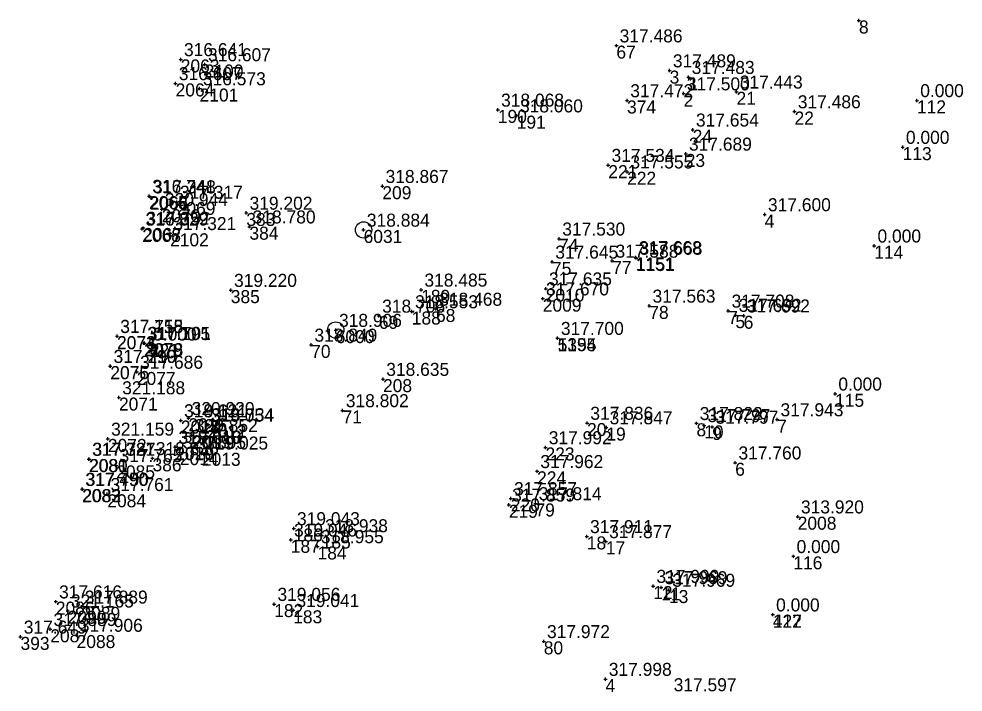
# Model space of a CAD drawing. Extents: x -829398 to -819400, y -1074439 to -1067977.
# Drawn here: x -820739.6 to -820652.6, y -1069585.4 to -1069523.4 of the extents above; entities that cross this region are included whole.
import ezdxf

# ---------------------------------------------------------------- set-up
doc = ezdxf.new("R2010")
doc.units = 0
for name, color, linetype in [('Vrstva 60', 7, 'Continuous'), ('Vrstva 61', 7, 'Continuous'), ('Vrstva 63', 7, 'Continuous'), ('Čísla bodů_doměření_2012', 7, 'Continuous')]:
    doc.layers.add(name, color=color, linetype=linetype)

# ---------------------------------------------------------------- blocks, each defined once
blk = doc.blocks.new('BOD')
at = {"layer": 'Čísla bodů_doměření_2012'}
for p, q in [((-0.15, 0), (0.15, 0)), ((0, -0.15), (0, 0.15))]:
    blk.add_line(p, q, dxfattribs=at)

msp = doc.modelspace()

# ---------------------------------------------------------------- linework, layer by layer
at = {"layer": 'Vrstva 63'}
for p, q in [((-820707.863, -1069542.865), (-820707.837, -1069542.769)), ((-820710.432, -1069552.105), (-820710.404, -1069552.009))]:
    msp.add_line(p, q, dxfattribs=at)
for centre in [(-820707.85, -1069542.817), (-820710.418, -1069552.057)]:
    msp.add_circle(centre, 0.756, dxfattribs=at)

# ---------------------------------------------------------------- block references
at = {"layer": 'Vrstva 60'}
for p in [(-820662.182, -1069523.503), (-820662.182, -1069523.503), (-820684.543, -1069525.82), (-820684.543, -1069525.82), (-820724.71, -1069527.09), (-820722.497, -1069527.563), (-820679.635, -1069528.123), (-820679.635, -1069528.123), (-820677.9, -1069528.731), (-820677.9, -1069528.731), (-820725.183, -1069529.303), (-820722.97, -1069529.776), (-820683.564, -1069530.879), (-820683.564, -1069530.879), (-820678.344, -1069530.246), (-820678.344, -1069530.246), (-820673.469, -1069530.078), (-820673.469, -1069530.078), (-820656.83, -1069530.87), (-820695.474, -1069531.748), (-820695.474, -1069531.748), (-820693.733, -1069532.278), (-820693.733, -1069532.278), (-820668.118, -1069531.902), (-820668.118, -1069531.902), (-820677.509, -1069533.581), (-820677.509, -1069533.581), (-820658.15, -1069535.18), (-820678.153, -1069535.804), (-820678.153, -1069535.804), (-820685.291, -1069536.844), (-820685.291, -1069536.844), (-820683.554, -1069537.449), (-820683.554, -1069537.449), (-820706.122, -1069538.786), (-820706.122, -1069538.786), (-820727.634, -1069539.7), (-820727.568, -1069539.747), (-820725.081, -1069540.238), (-820726.464, -1069540.912), (-820718.663, -1069541.252), (-820670.872, -1069541.395), (-820670.872, -1069541.395), (-820728.257, -1069542.723), (-820728.18, -1069542.639), (-820718.377, -1069542.518), (-820707.85, -1069542.817), (-820725.693, -1069543.13), (-820689.832, -1069543.636), (-820689.832, -1069543.636), (-820660.77, -1069544.28), (-820684.926, -1069545.676), (-820684.926, -1069545.676), (-820682.77, -1069545.351), (-820682.716, -1069545.407), (-820690.479, -1069545.763), (-820690.479, -1069545.763), (-820691.059, -1069548.238), (-820691.059, -1069548.238), (-820720.096, -1069548.369), (-820702.542, -1069548.344), (-820702.542, -1069548.344), (-820691.331, -1069549.155), (-820691.331, -1069549.155), (-820681.51, -1069549.824), (-820681.51, -1069549.824), (-820706.44, -1069550.746), (-820706.44, -1069550.746), (-820703.408, -1069550.342), (-820703.408, -1069550.342), (-820701.176, -1069550.109), (-820701.176, -1069550.109), (-820674.229, -1069550.281), (-820674.229, -1069550.281), (-820673.569, -1069550.671), (-820673.569, -1069550.671), (-820672.806, -1069550.73), (-820672.806, -1069550.73), (-820730.586, -1069552.626), (-820730.584, -1069552.607), (-820710.418, -1069552.057), (-820728.1, -1069553.277), (-820728.044, -1069553.258), (-820727.56, -1069553.33), (-820727.56, -1069553.33), (-820712.684, -1069553.423), (-820712.684, -1069553.423), (-820689.962, -1069552.8), (-820689.962, -1069552.8), (-820731.206, -1069555.386), (-820731.198, -1069555.377), (-820728.757, -1069555.918), (-820706.06, -1069556.578), (-820706.06, -1069556.578), (-820730.405, -1069558.277), (-820664.38, -1069557.93), (-820709.791, -1069559.465), (-820709.791, -1069559.465), (-820724.703, -1069560.402), (-820724.699, -1069560.397), (-820724.005, -1069560.19), (-820669.711, -1069560.307), (-820669.711, -1069560.307), (-820722.236, -1069560.806), (-820722.188, -1069560.761), (-820687.246, -1069560.627), (-820687.246, -1069560.627), (-820685.47, -1069561.042), (-820685.47, -1069561.042), (-820677.161, -1069560.651), (-820677.161, -1069560.651), (-820676.449, -1069560.843), (-820676.449, -1069560.843), (-820675.71, -1069560.991), (-820675.71, -1069560.991), (-820731.427, -1069562.093), (-820723.711, -1069561.757), (-820725.225, -1069562.852), (-820725.208, -1069562.828), (-820691.079, -1069562.882), (-820691.079, -1069562.882), (-820733.181, -1069563.948), (-820733.141, -1069563.949), (-820727.31, -1069563.882), (-820724.792, -1069563.306), (-820722.757, -1069563.373), (-820730.654, -1069564.531), (-820673.588, -1069564.285), (-820673.588, -1069564.285), (-820691.855, -1069565.08), (-820691.855, -1069565.08), (-820733.812, -1069566.728), (-820733.763, -1069566.718), (-820731.479, -1069567.198), (-820694.46, -1069568.167), (-820694.46, -1069568.167), (-820694.274, -1069567.578), (-820694.274, -1069567.578), (-820692.006, -1069568.045), (-820692.006, -1069568.045), (-820667.827, -1069569.266), (-820667.827, -1069569.266), (-820714.293, -1069570.349), (-820714.293, -1069570.349), (-820714.564, -1069571.397), (-820714.564, -1069571.397), (-820711.711, -1069570.999), (-820711.711, -1069570.999), (-820687.272, -1069571.08), (-820687.272, -1069571.08), (-820685.515, -1069571.544), (-820685.515, -1069571.544), (-820712.095, -1069572.009), (-820712.095, -1069572.009), (-820668.23, -1069572.92), (-820681.15, -1069575.667), (-820681.15, -1069575.667), (-820680.407, -1069575.788), (-820680.407, -1069575.788), (-820679.695, -1069576.028), (-820679.695, -1069576.028), (-820736.227, -1069577.099), (-820733.857, -1069577.581), (-820716.091, -1069577.326), (-820716.091, -1069577.326), (-820714.343, -1069577.897), (-820714.343, -1069577.897), (-820735.13, -1069577.94), (-820670.12, -1069578.3), (-820670.12, -1069578.3), (-820736.736, -1069579.648), (-820739.482, -1069580.349), (-820734.31, -1069580.179), (-820691.24, -1069580.762), (-820691.24, -1069580.762), (-820685.543, -1069584.244), (-820685.543, -1069584.244)]:
    msp.add_blockref('BOD', p, dxfattribs=at)

# ---------------------------------------------------------------- texts
for s, p in [('8', (-820662.182, -1069524.703)), ('8', (-820662.182, -1069524.703)), ('67', (-820684.543, -1069527.02)), ('2063', (-820724.71, -1069528.29)), ('2100', (-820722.497, -1069528.763)), ('3', (-820679.635, -1069529.323)), ('3', (-820679.635, -1069529.323)), ('1', (-820677.9, -1069529.931)), ('1', (-820677.9, -1069529.931)), ('2064', (-820725.183, -1069530.503)), ('2101', (-820722.97, -1069530.976)), ('2', (-820678.344, -1069531.446)), ('2', (-820678.344, -1069531.446)), ('21', (-820673.469, -1069531.278)), ('374', (-820683.564, -1069532.079)), ('374', (-820683.564, -1069532.079)), ('112', (-820656.83, -1069532.07)), ('190', (-820695.474, -1069532.948)), ('190', (-820695.474, -1069532.948)), ('191', (-820693.733, -1069533.478)), ('191', (-820693.733, -1069533.478)), ('22', (-820668.118, -1069533.102)), ('24', (-820677.509, -1069534.781)), ('23', (-820678.153, -1069537.004)), ('113', (-820658.15, -1069536.38)), ('221', (-820685.291, -1069538.044)), ('221', (-820685.291, -1069538.044)), ('222', (-820683.554, -1069538.649)), ('222', (-820683.554, -1069538.649)), ('209', (-820706.122, -1069539.986)), ('209', (-820706.122, -1069539.986)), ('2065', (-820727.634, -1069540.9)), ('2066', (-820727.568, -1069540.947)), ('2069', (-820725.081, -1069541.438)), ('2070', (-820726.464, -1069542.112)), ('383', (-820718.663, -1069542.452)), ('4', (-820670.872, -1069542.595)), ('4', (-820670.872, -1069542.595)), ('2068', (-820728.257, -1069543.923)), ('2067', (-820728.18, -1069543.839)), ('384', (-820718.377, -1069543.718)), ('6031', (-820707.85, -1069544.017)), ('2102', (-820725.693, -1069544.33)), ('74', (-820689.832, -1069544.836)), ('114', (-820660.77, -1069545.48)), ('1151', (-820682.77, -1069546.551)), ('1151', (-820682.716, -1069546.607)), ('75', (-820690.479, -1069546.963)), ('77', (-820684.926, -1069546.876)), ('385', (-820720.096, -1069549.569)), ('189', (-820702.542, -1069549.544)), ('189', (-820702.542, -1069549.544)), ('2010', (-820691.059, -1069549.438)), ('2009', (-820691.331, -1069550.355)), ('78', (-820681.51, -1069551.024)), ('69', (-820706.44, -1069551.946)), ('188', (-820703.408, -1069551.542)), ('188', (-820703.408, -1069551.542)), ('68', (-820701.176, -1069551.309)), ('7', (-820674.229, -1069551.481)), ('7', (-820674.229, -1069551.481)), ('5', (-820673.569, -1069551.871)), ('5', (-820673.569, -1069551.871)), ('6', (-820672.806, -1069551.93)), ('6', (-820672.806, -1069551.93)), ('6000', (-820710.418, -1069553.257)), ('2074', (-820730.586, -1069553.826)), ('2073', (-820730.584, -1069553.807)), ('2079', (-820728.1, -1069554.477)), ('2078', (-820728.044, -1069554.458)), ('421', (-820727.56, -1069554.53)), ('2', (-820727.56, -1069554.53)), ('5354', (-820689.962, -1069554)), ('1195', (-820689.962, -1069554)), ('70', (-820712.684, -1069554.623)), ('2076', (-820731.206, -1069556.586)), ('2075', (-820731.198, -1069556.577)), ('2077', (-820728.757, -1069557.118)), ('208', (-820706.06, -1069557.778)), ('208', (-820706.06, -1069557.778)), ('2071', (-820730.405, -1069559.477)), ('115', (-820664.38, -1069559.13)), ('71', (-820709.791, -1069560.665)), ('2016', (-820724.005, -1069561.39)), ('7', (-820669.711, -1069561.507)), ('7', (-820669.711, -1069561.507)), ('2018', (-820724.703, -1069561.602)), ('2017', (-820724.699, -1069561.597)), ('2012', (-820722.236, -1069562.006)), ('2011', (-820722.188, -1069561.961)), ('20', (-820687.246, -1069561.827)), ('19', (-820685.47, -1069562.242)), ('8', (-820677.161, -1069561.851)), ('8', (-820677.161, -1069561.851)), ('10', (-820676.449, -1069562.043)), ('9', (-820675.71, -1069562.191)), ('9', (-820675.71, -1069562.191)), ('2072', (-820731.427, -1069563.293)), ('2015', (-820723.711, -1069562.957)), ('2019', (-820725.225, -1069564.052)), ('2020', (-820725.208, -1069564.028)), ('223', (-820691.079, -1069564.082)), ('223', (-820691.079, -1069564.082)), ('2014', (-820724.792, -1069564.506)), ('2013', (-820722.757, -1069564.573)), ('2080', (-820733.181, -1069565.148)), ('2081', (-820733.141, -1069565.149)), ('2085', (-820730.654, -1069565.731)), ('386', (-820727.31, -1069565.082)), ('6', (-820673.588, -1069565.485)), ('6', (-820673.588, -1069565.485)), ('224', (-820691.855, -1069566.28)), ('224', (-820691.855, -1069566.28)), ('2083', (-820733.812, -1069567.928)), ('2082', (-820733.763, -1069567.918)), ('2084', (-820731.479, -1069568.398)), ('219', (-820694.46, -1069569.367)), ('219', (-820694.46, -1069569.367)), ('220', (-820694.274, -1069568.778)), ('220', (-820694.274, -1069568.778)), ('79', (-820692.006, -1069569.245)), ('2008', (-820667.827, -1069570.466)), ('186', (-820714.293, -1069571.549)), ('186', (-820714.293, -1069571.549)), ('187', (-820714.564, -1069572.597)), ('187', (-820714.564, -1069572.597)), ('185', (-820711.711, -1069572.199)), ('185', (-820711.711, -1069572.199)), ('18', (-820687.272, -1069572.28)), ('17', (-820685.515, -1069572.744)), ('184', (-820712.095, -1069573.209)), ('184', (-820712.095, -1069573.209)), ('116', (-820668.23, -1069574.12)), ('12', (-820681.15, -1069576.867)), ('11', (-820680.407, -1069576.988)), ('13', (-820679.695, -1069577.228)), ('2086', (-820736.227, -1069578.299)), ('2089', (-820733.857, -1069578.781)), ('182', (-820716.091, -1069578.526)), ('182', (-820716.091, -1069578.526)), ('2090', (-820735.13, -1069579.14)), ('183', (-820714.343, -1069579.097)), ('183', (-820714.343, -1069579.097)), ('422', (-820670.12, -1069579.5)), ('117', (-820670.12, -1069579.5)), ('393', (-820739.482, -1069581.549)), ('2087', (-820736.736, -1069580.848)), ('2088', (-820734.31, -1069581.379)), ('80', (-820691.24, -1069581.962)), ('4', (-820685.543, -1069585.444)), ('4', (-820685.543, -1069585.444))]:
    msp.add_text(s, height=1.2, dxfattribs=at).set_placement(p)
at = {"layer": 'Vrstva 61'}
for s, p in [('317.486', (-820684.243, -1069525.52)), ('316.641', (-820724.41, -1069526.79)), ('316.607', (-820722.197, -1069527.263)), ('317.489', (-820679.335, -1069527.823)), ('317.483', (-820677.6, -1069528.431)), ('316.607', (-820724.883, -1069529.003)), ('316.573', (-820722.67, -1069529.476)), ('317.500', (-820678.044, -1069529.946)), ('317.443', (-820673.169, -1069529.778)), ('317.472', (-820683.264, -1069530.579)), ('0.000', (-820656.53, -1069530.57)), ('318.068', (-820695.174, -1069531.448)), ('318.060', (-820693.433, -1069531.978)), ('317.486', (-820667.818, -1069531.602)), ('317.654', (-820677.209, -1069533.281)), ('0.000', (-820657.85, -1069534.88)), ('317.689', (-820677.853, -1069535.504)), ('317.534', (-820684.991, -1069536.544)), ('317.555', (-820683.254, -1069537.149)), ('318.867', (-820705.822, -1069538.486)), ('316.741', (-820727.334, -1069539.4)), ('317.348', (-820727.268, -1069539.447)), ('320.944', (-820726.164, -1069540.612)), ('317.317', (-820724.781, -1069539.938)), ('319.202', (-820718.363, -1069540.952)), ('317.600', (-820670.572, -1069541.095)), ('316.829', (-820727.957, -1069542.423)), ('317.352', (-820727.88, -1069542.339)), ('318.780', (-820718.077, -1069542.218)), ('317.321', (-820725.393, -1069542.83)), ('318.884', (-820707.55, -1069542.517)), ('317.530', (-820689.532, -1069543.336)), ('0.000', (-820660.47, -1069543.98)), ('317.645', (-820690.179, -1069545.463)), ('317.588', (-820684.626, -1069545.376)), ('317.668', (-820682.47, -1069545.051)), ('317.668', (-820682.416, -1069545.107)), ('319.220', (-820719.796, -1069548.069)), ('318.485', (-820702.242, -1069548.044)), ('317.635', (-820690.759, -1069547.938)), ('317.670', (-820691.031, -1069548.855)), ('318.553', (-820703.108, -1069550.042)), ('318.468', (-820700.876, -1069549.809)), ('317.563', (-820681.21, -1069549.524)), ('317.708', (-820673.929, -1069549.981)), ('318.706', (-820706.14, -1069550.446)), ('317.692', (-820673.269, -1069550.371)), ('317.692', (-820672.506, -1069550.43)), ('318.906', (-820710.118, -1069551.757)), ('317.718', (-820730.286, -1069552.326)), ('317.155', (-820730.284, -1069552.307)), ('317.700', (-820689.662, -1069552.5)), ('317.195', (-820727.8, -1069552.977)), ('317.701', (-820727.744, -1069552.958)), ('0.000', (-820727.26, -1069553.03)), ('318.849', (-820712.384, -1069553.123)), ('317.299', (-820730.906, -1069555.086)), ('317.710', (-820730.898, -1069555.077)), ('317.686', (-820728.457, -1069555.618)), ('318.635', (-820705.76, -1069556.278)), ('321.188', (-820730.105, -1069557.977)), ('0.000', (-820664.08, -1069557.63)), ('318.802', (-820709.491, -1069559.165)), ('318.621', (-820724.403, -1069560.102)), ('319.121', (-820724.399, -1069560.097)), ('320.920', (-820723.705, -1069559.89)), ('319.054', (-820721.936, -1069560.506)), ('318.734', (-820721.888, -1069560.461)), ('317.836', (-820686.946, -1069560.327)), ('317.822', (-820676.861, -1069560.351)), ('317.797', (-820676.149, -1069560.543)), ('317.797', (-820675.41, -1069560.691)), ('317.943', (-820669.411, -1069560.007)), ('320.852', (-820723.411, -1069561.457)), ('317.847', (-820685.17, -1069560.742)), ('321.159', (-820731.127, -1069561.793)), ('319.010', (-820724.925, -1069562.552)), ('318.613', (-820724.908, -1069562.528)), ('320.895', (-820724.492, -1069563.006)), ('319.025', (-820722.457, -1069563.073)), ('317.992', (-820690.779, -1069562.582)), ('317.321', (-820732.881, -1069563.648)), ('317.787', (-820732.841, -1069563.649)), ('318.836', (-820727.01, -1069563.582)), ('317.760', (-820673.288, -1069563.985)), ('317.765', (-820730.354, -1069564.231)), ('317.962', (-820691.555, -1069564.78)), ('317.490', (-820733.512, -1069566.428)), ('317.750', (-820733.463, -1069566.418)), ('317.761', (-820731.179, -1069566.898)), ('317.857', (-820693.974, -1069567.278)), ('317.859', (-820694.16, -1069567.867)), ('317.814', (-820691.706, -1069567.745)), ('313.920', (-820667.527, -1069568.966)), ('319.043', (-820713.993, -1069570.049)), ('319.046', (-820714.264, -1069571.097)), ('318.938', (-820711.411, -1069570.699)), ('317.911', (-820686.972, -1069570.78)), ('318.955', (-820711.795, -1069571.709)), ('317.877', (-820685.215, -1069571.244)), ('0.000', (-820667.93, -1069572.62)), ('317.999', (-820680.85, -1069575.367)), ('317.969', (-820680.107, -1069575.488)), ('317.969', (-820679.395, -1069575.728)), ('317.616', (-820735.927, -1069576.799)), ('319.056', (-820715.791, -1069577.026)), ('321.165', (-820734.83, -1069577.64)), ('317.889', (-820733.557, -1069577.281)), ('319.041', (-820714.043, -1069577.597)), ('0.000', (-820669.82, -1069578)), ('317.889', (-820736.436, -1069579.348)), ('317.649', (-820739.182, -1069580.049)), ('317.906', (-820734.01, -1069579.879)), ('317.972', (-820690.94, -1069580.462)), ('317.998', (-820685.243, -1069583.944)), ('317.597', (-820679.265, -1069585.364))]:
    msp.add_text(s, height=1.2, dxfattribs=at).set_placement(p)

doc.saveas('drawing.dxf')
